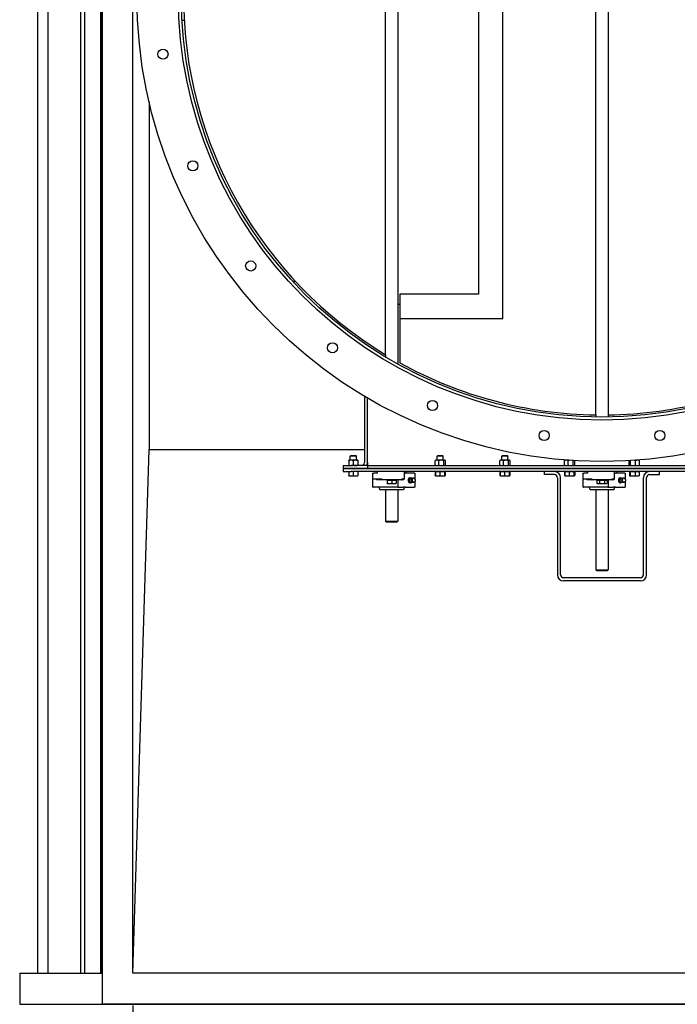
# Model space of a CAD drawing. Header units: inches. Extents: x 24 to 1128, y -69 to 748.
# Tile 592 of 656: x 487 to 528, y 552 to 613. Entities that reach past the tile are written whole.
import ezdxf

# ---------------------------------------------------------------- set-up
doc = ezdxf.new("R2010")
doc.units = ezdxf.units.IN
doc.header["$LTSCALE"] = 32
doc.header["$MEASUREMENT"] = 0
doc.layers.add('Dimension (ANSI)', color=7, linetype='Continuous', lineweight=25)
doc.layers.add('Visible (ANSI)', color=7, linetype='Continuous', lineweight=30)
doc.styles.add('Note Text (ANSI)', font='tahoma.ttf')
doc.dimstyles.new('SB Fraction-16 (ANSI)', dxfattribs={"dimscale": 32, "dimtxt": 0.125, "dimasz": 0.098425, "dimexe": 0.125, "dimexo": 0.0625, "dimgap": 0.031496, "dimtad": 0, "dimtih": 1, "dimtoh": 1, "dimdec": 4, "dimrnd": 1e-08, "dimzin": 0, "dimdsep": 46, "dimlunit": 5, "dimtxsty": 'Note Text (ANSI)', "dimcen": 0.09, "dimdle": 0.393701, "dimclrd": 256, "dimclre": 256, "dimclrt": 256, "dimadec": 0, "dimazin": 3, "dimtfac": 0.96, "dimtofl": 0, "dimtmove": 0, "dimatfit": 3, "dimfxl": 1, "dimfrac": 2, "dimtolj": 1, "dimtzin": 12, "dimlwd": -1, "dimlwe": -1, "dimarcsym": 0})

# ---------------------------------------------------------------- blocks, each defined once
blk = doc.blocks.new('*D20')
at = {"layer": 'Defpoints', "color": 0, "transparency": 16777216}
for p in [(494.156, 553.919), (552.156, 553.919), (552.156, 533.761)]:
    blk.add_point(p, dxfattribs=at)
at = {"layer": 'Dimension (ANSI)', "transparency": 16777216}
for p, q in [((494.156, 551.919), (494.156, 529.761)), ((552.156, 551.919), (552.156, 529.761)), ((497.305, 533.761), (517.41, 533.761)), ((549.006, 533.761), (524.901, 533.761))]:
    blk.add_line(p, q, dxfattribs=at)
for points in [[(497.305, 534.286), (497.305, 533.236), (494.156, 533.761)], [(549.006, 534.286), (549.006, 533.236), (552.156, 533.761)]]:
    blk.add_solid(points, dxfattribs=at)
at = {"layer": 'Dimension (ANSI)', "transparency": 16777216, "insert": (518.418, 535.852), "char_height": 4, "attachment_point": 1, "style": 'Note Text (ANSI)'}
blk.add_mtext('\\A1;58', dxfattribs=at)

msp = doc.modelspace()

# ---------------------------------------------------------------- linework, layer by layer
at = {"layer": 'Visible (ANSI)'}
for p, q in [((492.25563, 676.56853), (492.25563, 552.01853)), ((488.28063, 553.91853), (488.28063, 674.66853)), ((488.90563, 674.66853), (488.90563, 553.91853)), ((490.90563, 674.66853), (490.90563, 553.91853)), ((491.15563, 674.66853), (491.15563, 553.91853)), ((492.15563, 674.66853), (492.15563, 553.91853)), ((492.23563, 553.91853), (492.23563, 674.66853)), ((494.15563, 553.91853), (494.15563, 674.66853)), ((522.78063, 588.42125), (522.78063, 640.16581)), ((523.53063, 640.16581), (523.53063, 588.42125)), ((509.78063, 592.14347), (509.78063, 636.44359)), ((517.03063, 594.38816), (517.03063, 634.1989)), ((510.53063, 633.3239), (510.53063, 595.26316)), ((515.53063, 632.6989), (515.53063, 595.88816)), ((497.19745, 612.81952), (497.32225, 612.8266)), ((495.15563, 607.76954), (495.15563, 586.29353)), ((504.21164, 596.66853), (504.04126, 596.66853)), ((510.65563, 595.88816), (510.65563, 594.38816)), ((515.53063, 595.88816), (510.65563, 595.88816)), ((510.53063, 595.26316), (510.65563, 595.26316)), ((510.53063, 595.26316), (510.53063, 591.56449)), ((510.65563, 594.38816), (510.65563, 591.63816)), ((510.65563, 594.38816), (517.03063, 594.38816)), ((509.78063, 592.14347), (509.78063, 591.99758)), ((508.46813, 589.57836), (508.46813, 585.48103)), ((508.65563, 585.48103), (508.65563, 589.46789)), ((522.78063, 588.42125), (522.78063, 588.29623)), ((523.53063, 588.42125), (523.53063, 588.29623)), ((494.15563, 553.91853), (495.15563, 586.29353)), ((495.15563, 586.29353), (508.46813, 586.29353)), ((507.63988, 585.62253), (507.49913, 585.62253)), ((507.49913, 585.59739), (507.49913, 585.31867)), ((507.63147, 585.91853), (507.59313, 585.88137)), ((507.96813, 585.88137), (507.59313, 585.88137)), ((507.59313, 585.62253), (507.59313, 585.88137)), ((507.63147, 585.91853), (507.92979, 585.91853)), ((507.92138, 585.62253), (507.63988, 585.62253)), ((507.78063, 585.59739), (507.78063, 585.31867)), ((508.06213, 585.62253), (507.92138, 585.62253)), ((507.92979, 585.91853), (507.96813, 585.88137)), ((507.96813, 585.62253), (507.96813, 585.88137)), ((508.06213, 585.59739), (508.06213, 585.31867)), ((508.65563, 585.48103), (508.65563, 585.29353)), ((512.84053, 585.31867), (512.84053, 585.59739)), ((512.87413, 585.62253), (512.86309, 585.61616)), ((512.95386, 585.62253), (512.87413, 585.62253)), ((513.22474, 585.62253), (512.95386, 585.62253)), ((513.00647, 585.91853), (512.96813, 585.88136)), ((513.34313, 585.88136), (512.96813, 585.88136)), ((512.96813, 585.62253), (512.96813, 585.88136)), ((513.00647, 585.91853), (513.30479, 585.91853)), ((513.06718, 585.31867), (513.06718, 585.59739)), ((513.42651, 585.62253), (513.22474, 585.62253)), ((513.30479, 585.91853), (513.34313, 585.88136)), ((513.34313, 585.62253), (513.34313, 585.88136)), ((513.38229, 585.31867), (513.38229, 585.59739)), ((513.43713, 585.62253), (513.42651, 585.62253)), ((513.43713, 585.62253), (513.44817, 585.61616)), ((513.47074, 585.31867), (513.47074, 585.59739)), ((516.84053, 585.31867), (516.84053, 585.59739)), ((516.87413, 585.62253), (516.86309, 585.61616)), ((516.95386, 585.62253), (516.87413, 585.62253)), ((517.22474, 585.62253), (516.95386, 585.62253)), ((517.00647, 585.91853), (516.96813, 585.88136)), ((517.34313, 585.88136), (516.96813, 585.88136)), ((516.96813, 585.62253), (516.96813, 585.88136)), ((517.00647, 585.91853), (517.30479, 585.91853)), ((517.06718, 585.31867), (517.06718, 585.59739)), ((517.42651, 585.62253), (517.22474, 585.62253)), ((517.30479, 585.91853), (517.34313, 585.88136)), ((517.34313, 585.62253), (517.34313, 585.88136)), ((517.38229, 585.31867), (517.38229, 585.59739)), ((517.43713, 585.62253), (517.42651, 585.62253)), ((517.43713, 585.62253), (517.44817, 585.61616)), ((517.47074, 585.31867), (517.47074, 585.59739)), ((520.84053, 585.31867), (520.84053, 585.59739)), ((520.87413, 585.62253), (520.86309, 585.61616)), ((520.95386, 585.62253), (520.87413, 585.62253)), ((521.02578, 585.62253), (520.95386, 585.62253)), ((520.96813, 585.62253), (520.96813, 585.62687)), ((521.06718, 585.31867), (521.06718, 585.59739)), ((521.38229, 585.31867), (521.38229, 585.59739)), ((521.47074, 585.31867), (521.47074, 585.59294)), ((524.84269, 585.31867), (524.84269, 585.59307)), ((524.92306, 585.31867), (524.92306, 585.59739)), ((525.236, 585.31867), (525.236, 585.59739)), ((525.35229, 585.62253), (525.28548, 585.62253)), ((525.34313, 585.62253), (525.34313, 585.62687)), ((525.43713, 585.62253), (525.35229, 585.62253)), ((525.43713, 585.62253), (525.44615, 585.61732)), ((525.46858, 585.31867), (525.46858, 585.59739)), ((507.15563, 585.29353), (507.65563, 585.29353)), ((507.15563, 585.29353), (507.15563, 585.10603)), ((507.15563, 585.10603), (507.15563, 584.91853)), ((507.15563, 585.10603), (507.65563, 585.10603)), ((507.65563, 585.10603), (507.15563, 585.10603)), ((507.15563, 584.91853), (507.65563, 584.91853)), ((507.49963, 584.91853), (507.49963, 584.67563)), ((508.65563, 585.29353), (507.65563, 585.29353)), ((538.65563, 585.10603), (507.65563, 585.10603)), ((507.65563, 585.10603), (508.65563, 585.10603)), ((538.65563, 584.91853), (507.65563, 584.91853)), ((507.78063, 584.91853), (507.78063, 584.67563)), ((508.06163, 584.91853), (508.06163, 584.67563)), ((508.65563, 585.29353), (508.65563, 585.10603)), ((508.65563, 585.29353), (537.65563, 585.29353)), ((508.65563, 585.29353), (508.65563, 585.10603)), ((508.65563, 585.10603), (537.65563, 585.10603)), ((508.96813, 584.81853), (509.02653, 584.81853)), ((508.96813, 584.81853), (508.96813, 583.99978)), ((509.26041, 584.81853), (509.02653, 584.81853)), ((509.2582, 584.91853), (509.2582, 584.81853)), ((509.26041, 584.91853), (509.26041, 584.81853)), ((510.93774, 584.46853), (510.93774, 584.91853)), ((510.93884, 584.81853), (510.93884, 584.91853)), ((510.93884, 584.81853), (510.99464, 584.81853)), ((511.56033, 584.81853), (510.99464, 584.81853)), ((511.05307, 584.91853), (511.05307, 584.81853)), ((511.56033, 584.81853), (511.58962, 584.81853)), ((511.58962, 584.81853), (511.58962, 584.45262)), ((512.84475, 584.91853), (512.85854, 584.91853)), ((512.84475, 584.91853), (512.84475, 584.67562)), ((512.85854, 584.91853), (512.85854, 584.67562)), ((512.85854, 584.91853), (512.98931, 584.91853)), ((512.87413, 585.29353), (512.86309, 585.2999)), ((512.87463, 584.91853), (512.87463, 584.91853)), ((512.98931, 584.91853), (513.12007, 584.91853)), ((513.12007, 584.91853), (513.12007, 584.67562)), ((513.12007, 584.91853), (513.26861, 584.91853)), ((513.26861, 584.91853), (513.41716, 584.91853)), ((513.41716, 584.91853), (513.43494, 584.91853)), ((513.41716, 584.91853), (513.41716, 584.67562)), ((513.43494, 584.91853), (513.45272, 584.91853)), ((513.43663, 584.91853), (513.43663, 584.91853)), ((513.43713, 585.29353), (513.44817, 585.2999)), ((513.45272, 584.91853), (513.45272, 584.67562)), ((513.45272, 584.91853), (513.46651, 584.91853)), ((513.46651, 584.91853), (513.46651, 584.67562)), ((516.84475, 584.91853), (516.85854, 584.91853)), ((516.84475, 584.91853), (516.84475, 584.67562)), ((516.85854, 584.91853), (516.85854, 584.67562)), ((516.85854, 584.91853), (516.98931, 584.91853)), ((516.87413, 585.29353), (516.86309, 585.2999)), ((516.87463, 584.91853), (516.87463, 584.91853)), ((516.98931, 584.91853), (517.12007, 584.91853)), ((517.12007, 584.91853), (517.12007, 584.67562)), ((517.12007, 584.91853), (517.26861, 584.91853)), ((517.26861, 584.91853), (517.41716, 584.91853)), ((517.41716, 584.91853), (517.43494, 584.91853)), ((517.41716, 584.91853), (517.41716, 584.67562)), ((517.43494, 584.91853), (517.45272, 584.91853)), ((517.43663, 584.91853), (517.43663, 584.91853)), ((517.43713, 585.29353), (517.44817, 585.2999)), ((517.45272, 584.91853), (517.45272, 584.67562)), ((517.45272, 584.91853), (517.46651, 584.91853)), ((517.46651, 584.91853), (517.46651, 584.67562)), ((519.59313, 584.73103), (519.59313, 584.91853)), ((520.84475, 584.91853), (520.85854, 584.91853)), ((520.84475, 584.91853), (520.84475, 584.67562)), ((520.85854, 584.91853), (520.85854, 584.67562)), ((520.85854, 584.91853), (520.98931, 584.91853)), ((520.87413, 585.29353), (520.86309, 585.2999)), ((520.87463, 584.91853), (520.87463, 584.91853)), ((520.98931, 584.91853), (521.12007, 584.91853)), ((521.12007, 584.91853), (521.12007, 584.67562)), ((521.12007, 584.91853), (521.26861, 584.91853)), ((521.26861, 584.91853), (521.41716, 584.91853)), ((521.41716, 584.91853), (521.43494, 584.91853)), ((521.41716, 584.91853), (521.41716, 584.67562)), ((521.43494, 584.91853), (521.45272, 584.91853)), ((521.43663, 584.91853), (521.43663, 584.91853)), ((521.43713, 585.29353), (521.44817, 585.2999)), ((521.45272, 584.91853), (521.45272, 584.67562)), ((521.45272, 584.91853), (521.46651, 584.91853)), ((521.46651, 584.91853), (521.46651, 584.67562)), ((521.96813, 584.81853), (522.02653, 584.81853)), ((521.96813, 584.81853), (521.96813, 583.99978)), ((522.26041, 584.81853), (522.02653, 584.81853)), ((522.2582, 584.91853), (522.2582, 584.81853)), ((522.26041, 584.91853), (522.26041, 584.81853)), ((523.93774, 584.46853), (523.93774, 584.91853)), ((523.93884, 584.81853), (523.93884, 584.91853)), ((523.93884, 584.81853), (523.99464, 584.81853)), ((524.56033, 584.81853), (523.99464, 584.81853)), ((524.05307, 584.91853), (524.05307, 584.81853)), ((524.56033, 584.81853), (524.58962, 584.81853)), ((524.58962, 584.81853), (524.58962, 584.45262)), ((524.85238, 584.91853), (524.87822, 584.91853)), ((524.85238, 584.91853), (524.85238, 584.67562)), ((524.87413, 585.29353), (524.86511, 585.29874)), ((524.87463, 584.91853), (524.87463, 584.91853)), ((524.87822, 584.91853), (524.90406, 584.91853)), ((524.90406, 584.91853), (524.90406, 584.67562)), ((524.90406, 584.91853), (525.05568, 584.91853)), ((525.05568, 584.91853), (525.20731, 584.91853)), ((525.20731, 584.91853), (525.20731, 584.67562)), ((525.20731, 584.91853), (525.3331, 584.91853)), ((525.3331, 584.91853), (525.45888, 584.91853)), ((525.43663, 584.91853), (525.43663, 584.91853)), ((525.43713, 585.29353), (525.44615, 585.29874)), ((525.45888, 584.91853), (525.45888, 584.67562)), ((526.71813, 584.73103), (526.71813, 584.91853)), ((507.49963, 584.65053), (507.64013, 584.65053)), ((507.64013, 584.65053), (507.92113, 584.65053)), ((507.92113, 584.65053), (508.06163, 584.65053)), ((509.02653, 584.46853), (509.53541, 584.46853)), ((509.21114, 584.46853), (509.21114, 584.41853)), ((509.53541, 584.41853), (509.21114, 584.41853)), ((509.53541, 584.46853), (509.53541, 584.41853)), ((509.53541, 584.41853), (509.54651, 584.41853)), ((510.76475, 584.41853), (509.54651, 584.41853)), ((509.87438, 584.39353), (510.15563, 584.39353)), ((509.87438, 584.39353), (509.87438, 584.20927)), ((509.87438, 584.18415), (510.01501, 584.18415)), ((509.90251, 584.39353), (509.90251, 584.41853)), ((510.01501, 584.18415), (510.29626, 584.18415)), ((510.15563, 584.39353), (510.43688, 584.39353)), ((510.15563, 584.39353), (510.15563, 584.20927)), ((510.29626, 584.18415), (510.43688, 584.18415)), ((510.40876, 584.39353), (510.40876, 584.41853)), ((510.43688, 584.39353), (510.43688, 584.20927)), ((510.56371, 583.99978), (510.56371, 584.41853)), ((510.76475, 584.41853), (510.77586, 584.41853)), ((510.77586, 584.41853), (510.77586, 584.46853)), ((510.77586, 584.46853), (510.93774, 584.46853)), ((510.90905, 584.41853), (510.77586, 584.41853)), ((510.90905, 584.41853), (510.90905, 584.46853)), ((511.17368, 584.38415), (511.23979, 584.38415)), ((511.22993, 584.52195), (511.29604, 584.52195)), ((511.22993, 584.24636), (511.29604, 584.24636)), ((511.58213, 584.46053), (511.54983, 584.48992)), ((511.58213, 584.30778), (511.54983, 584.27839)), ((511.58962, 584.31569), (511.58962, 583.94978)), ((512.87293, 584.65151), (512.86682, 584.65504)), ((512.87463, 584.65053), (512.87293, 584.65151)), ((512.87463, 584.65053), (512.98931, 584.65053)), ((512.98931, 584.65053), (513.26861, 584.65053)), ((513.26861, 584.65053), (513.43494, 584.65053)), ((513.43494, 584.65053), (513.43663, 584.65053)), ((513.43663, 584.65053), (513.43834, 584.65151)), ((513.43834, 584.65151), (513.44445, 584.65504)), ((516.87293, 584.65151), (516.86682, 584.65504)), ((516.87463, 584.65053), (516.87293, 584.65151)), ((516.87463, 584.65053), (516.98931, 584.65053)), ((516.98931, 584.65053), (517.26861, 584.65053)), ((517.26861, 584.65053), (517.43494, 584.65053)), ((517.43494, 584.65053), (517.43663, 584.65053)), ((517.43663, 584.65053), (517.43834, 584.65151)), ((517.43834, 584.65151), (517.44445, 584.65504)), ((520.21813, 584.73103), (519.59313, 584.73103)), ((520.40563, 584.54353), (520.40563, 578.54353)), ((520.59313, 578.54353), (520.59313, 584.54353)), ((520.87293, 584.65151), (520.86682, 584.65504)), ((520.87463, 584.65053), (520.87293, 584.65151)), ((520.87463, 584.65053), (520.98931, 584.65053)), ((520.98931, 584.65053), (521.26861, 584.65053)), ((521.26861, 584.65053), (521.43494, 584.65053)), ((521.43494, 584.65053), (521.43663, 584.65053)), ((521.43663, 584.65053), (521.43834, 584.65151)), ((521.43834, 584.65151), (521.44445, 584.65504)), ((522.02653, 584.46853), (522.53541, 584.46853)), ((522.21114, 584.46853), (522.21114, 584.41853)), ((522.53541, 584.41853), (522.21114, 584.41853)), ((522.53541, 584.46853), (522.53541, 584.41853)), ((522.53541, 584.41853), (522.54651, 584.41853)), ((523.76475, 584.41853), (522.54651, 584.41853)), ((522.83088, 584.39353), (522.99532, 584.39353)), ((522.83088, 584.39353), (522.83088, 584.20927)), ((522.87438, 584.18415), (522.83223, 584.20849)), ((522.87438, 584.18415), (522.9131, 584.18415)), ((522.90251, 584.39353), (522.90251, 584.41853)), ((522.9131, 584.18415), (523.15769, 584.18415)), ((522.99532, 584.39353), (523.32007, 584.39353)), ((522.99532, 584.39353), (522.99532, 584.20927)), ((523.15769, 584.18415), (523.40023, 584.18415)), ((523.32007, 584.39353), (523.48038, 584.39353)), ((523.32007, 584.39353), (523.32007, 584.20927)), ((523.40023, 584.18415), (523.43688, 584.18415)), ((523.40876, 584.39353), (523.40876, 584.41853)), ((523.43688, 584.18415), (523.47903, 584.20849)), ((523.48038, 584.39353), (523.48038, 584.20927)), ((523.56371, 583.99978), (523.56371, 584.41853)), ((523.76475, 584.41853), (523.77586, 584.41853)), ((523.77586, 584.41853), (523.77586, 584.46853)), ((523.77586, 584.46853), (523.93774, 584.46853)), ((523.90905, 584.41853), (523.77586, 584.41853)), ((523.90905, 584.41853), (523.90905, 584.46853)), ((524.17368, 584.38415), (524.23979, 584.38415)), ((524.22993, 584.52195), (524.29604, 584.52195)), ((524.22993, 584.24636), (524.29604, 584.24636)), ((524.58213, 584.46053), (524.54983, 584.48992)), ((524.58213, 584.30778), (524.54983, 584.27839)), ((524.58962, 584.31569), (524.58962, 583.94978)), ((524.87463, 584.65053), (524.871, 584.65262)), ((524.87463, 584.65053), (524.87822, 584.65053)), ((524.87822, 584.65053), (525.05568, 584.65053)), ((525.05568, 584.65053), (525.3331, 584.65053)), ((525.3331, 584.65053), (525.43663, 584.65053)), ((525.43663, 584.65053), (525.44027, 584.65262)), ((525.71813, 578.54353), (525.71813, 584.54353)), ((525.90563, 578.54353), (525.90563, 584.54353)), ((526.09313, 584.73103), (526.71813, 584.73103)), ((510.52454, 583.94978), (509.01813, 583.94978)), ((510.88988, 583.79353), (509.42138, 583.79353)), ((509.78063, 583.79353), (509.78063, 581.85603)), ((510.52454, 583.94978), (510.85322, 583.94978)), ((510.53063, 583.79353), (510.53063, 581.85603)), ((510.99464, 583.94978), (510.85322, 583.94978)), ((510.99464, 583.94978), (511.56033, 583.94978)), ((511.58962, 583.94978), (511.56033, 583.94978)), ((523.52454, 583.94978), (522.01813, 583.94978)), ((523.88988, 583.79353), (522.42138, 583.79353)), ((522.78063, 583.79353), (522.78063, 578.85603)), ((523.52454, 583.94978), (523.85322, 583.94978)), ((523.53063, 583.79353), (523.53063, 578.85603)), ((523.99464, 583.94978), (523.85322, 583.94978)), ((523.99464, 583.94978), (524.56033, 583.94978)), ((524.58962, 583.94978), (524.56033, 583.94978)), ((509.78063, 581.85603), (510.53063, 581.85603)), ((509.84313, 581.79353), (509.78063, 581.85603)), ((510.46813, 581.79353), (509.84313, 581.79353)), ((510.46813, 581.79353), (510.53063, 581.85603)), ((522.78063, 578.85603), (523.53063, 578.85603)), ((522.84313, 578.79353), (522.78063, 578.85603)), ((523.46813, 578.79353), (522.84313, 578.79353)), ((523.46813, 578.79353), (523.53063, 578.85603)), ((525.53063, 578.35603), (520.78063, 578.35603)), ((525.53063, 578.16853), (520.78063, 578.16853)), ((487.15563, 553.91853), (492.25563, 553.91853)), ((487.15563, 553.91853), (487.15563, 551.99853)), ((552.15563, 553.91853), (494.15563, 553.91853)), ((487.15563, 551.99853), (559.15563, 551.99853)), ((492.25563, 552.01853), (554.05563, 552.01853))]:
    msp.add_line(p, q, dxfattribs=at)
for centre, radius in [((523.15563, 614.29353), 28.75), ((523.15563, 614.29353), 26.1875), ((523.15563, 614.29353), 26), ((496.01483, 610.72038), 0.3125), ((497.86443, 603.81757), 0.3125), ((501.43759, 597.62869), 0.3125), ((506.49079, 592.57548), 0.3125), ((512.67967, 589.00233), 0.3125), ((519.58248, 587.15273), 0.3125), ((526.72879, 587.15273), 0.3125)]:
    msp.add_circle(centre, radius, dxfattribs=at)
for centre, radius, start, end in [((523.15563, 614.29353), 25.875, 121.1250881, 238.8749119), ((523.15563, 614.29353), 25.875, 241.112473, 269.1695973), ((523.15563, 614.29353), 25.875, 270.8304027, 298.887527), ((508.28063, 585.48103), 0.1875, 270, 0), ((508.28063, 585.48103), 0.375, 330, 0), ((520.21813, 584.54353), 0.375, 0, 90), ((526.09313, 584.54353), 0.375, 90, 180), ((511.48502, 584.38415), 0.12795, 74.8655136, 144.9564643), ((511.48502, 584.38415), 0.12795, 215.0435357, 285.1344864), ((520.21813, 584.54353), 0.1875, 0, 90), ((524.48502, 584.38415), 0.12795, 74.8655136, 144.9564643), ((524.48502, 584.38415), 0.12795, 215.0435357, 285.1344864), ((526.09313, 584.54353), 0.1875, 90, 180), ((509.01813, 583.99978), 0.05, 180, 270), ((509.23388, 583.79353), 0.1875, 0, 56.4426902), ((511.07738, 583.79353), 0.1875, 123.5573098, 180), ((522.01813, 583.99978), 0.05, 180, 270), ((522.23388, 583.79353), 0.1875, 0, 56.4426902), ((524.07738, 583.79353), 0.1875, 123.5573098, 180), ((520.78063, 578.54353), 0.375, 180, 270), ((520.78063, 578.54353), 0.1875, 180, 270), ((525.53063, 578.54353), 0.375, 270, 0), ((525.53063, 578.54353), 0.1875, 270, 0)]:
    msp.add_arc(centre, radius, start, end, dxfattribs=at)
for centre, major_axis, start_param, end_param in [((511.27748, 584.38415), (0, 0.15625), 5.79224464, 9.91571863), ((511.25539, 584.38415), (0, 0.125), 0.50126686, 2.6403258), ((511.361, 584.38415), (0, 0.1378), 1.04719755, 2.0943951), ((511.361, 584.38415), (0, 0.1378), 0, 1.04719755), ((511.361, 584.38415), (0, -0.1378), 5.23598776, 6.28318531), ((511.43264, 584.38415), (0, 0.10433), 0.78949219, 2.35210046), ((511.361, 584.38415), (0, 0.1378), 5.64637727, 6.28318531), ((511.361, 584.38415), (0, -0.1378), 0, 0.63680804), ((511.50172, 584.38415), (0, -0.12575), 2.5699821, 6.85479586), ((524.27748, 584.38415), (0, 0.15625), 5.79224464, 9.91571863), ((524.25539, 584.38415), (0, 0.125), 0.50126686, 2.6403258), ((524.361, 584.38415), (0, 0.1378), 1.04719755, 2.0943951), ((524.361, 584.38415), (0, 0.1378), 0, 1.04719755), ((524.361, 584.38415), (0, -0.1378), 5.23598776, 6.28318531), ((524.43264, 584.38415), (0, 0.10433), 0.78949219, 2.35210046), ((524.361, 584.38415), (0, 0.1378), 5.64637727, 6.28318531), ((524.361, 584.38415), (0, -0.1378), 0, 0.63680804), ((524.50172, 584.38415), (0, -0.12575), 2.5699821, 6.85479586)]:
    msp.add_ellipse(centre, major_axis=major_axis, ratio=0.70710678, start_param=start_param, end_param=end_param, dxfattribs=at)
for points, weights in [([(507.49913, 585.59739), (507.49913, 585.62253), (507.49913, 585.62253)], [1, 1.0379548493, 1]), ([(507.63988, 585.62253), (507.57456, 585.62253), (507.49913, 585.59739)], [1, 1.0379548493, 1]), ([(507.78063, 585.59739), (507.70521, 585.62253), (507.63988, 585.62253)], [1, 1.0379548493, 1]), ([(507.92138, 585.62253), (507.85606, 585.62253), (507.78063, 585.59739)], [1, 1.0379548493, 1]), ([(508.06213, 585.59739), (507.98671, 585.62253), (507.92138, 585.62253)], [1, 1.0379548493, 1]), ([(508.06213, 585.62253), (508.06213, 585.62253), (508.06213, 585.59739)], [1, 1.0379548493, 1]), ([(512.95386, 585.62253), (512.90126, 585.62253), (512.84053, 585.59739)], [1, 1.0379548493, 1]), ([(512.84053, 585.59739), (512.85241, 585.60999), (512.86309, 585.61616)], [1, 1.01866543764, 1.01897229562]), ([(513.06718, 585.59739), (513.00645, 585.62253), (512.95386, 585.62253)], [1, 1.0379548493, 1]), ([(513.22474, 585.62253), (513.15162, 585.62253), (513.06718, 585.59739)], [1, 1.0379548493, 1]), ([(513.38229, 585.59739), (513.29786, 585.62253), (513.22474, 585.62253)], [1, 1.0379548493, 1]), ([(513.42651, 585.62253), (513.40599, 585.62253), (513.38229, 585.59739)], [1, 1.0379548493, 1]), ([(513.47074, 585.59739), (513.44704, 585.62253), (513.42651, 585.62253)], [1, 1.0379548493, 1]), ([(516.95386, 585.62253), (516.90126, 585.62253), (516.84053, 585.59739)], [1, 1.0379548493, 1]), ([(516.84053, 585.59739), (516.85241, 585.60999), (516.86309, 585.61616)], [1, 1.01866543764, 1.01897229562]), ([(517.06718, 585.59739), (517.00645, 585.62253), (516.95386, 585.62253)], [1, 1.0379548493, 1]), ([(517.22474, 585.62253), (517.15162, 585.62253), (517.06718, 585.59739)], [1, 1.0379548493, 1]), ([(517.38229, 585.59739), (517.29786, 585.62253), (517.22474, 585.62253)], [1, 1.0379548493, 1]), ([(517.42651, 585.62253), (517.40599, 585.62253), (517.38229, 585.59739)], [1, 1.0379548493, 1]), ([(517.47074, 585.59739), (517.44704, 585.62253), (517.42651, 585.62253)], [1, 1.0379548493, 1]), ([(520.95386, 585.62253), (520.90126, 585.62253), (520.84053, 585.59739)], [1, 1.0379548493, 1]), ([(520.84053, 585.59739), (520.85241, 585.60999), (520.86309, 585.61616)], [1, 1.01866543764, 1.01897229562]), ([(521.06718, 585.59739), (521.00645, 585.62253), (520.95386, 585.62253)], [1, 1.0379548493, 1]), ([(521.13759, 585.61444), (521.10406, 585.60837), (521.06718, 585.59739)], [1.01857994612, 1.01623095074, 1]), ([(521.38229, 585.59739), (521.38038, 585.59795), (521.37849, 585.59851)], [1, 1.00082594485, 1.00161594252]), ([(521.38308, 585.59822), (521.38268, 585.59781), (521.38229, 585.59739)], [1.00120925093, 1.00061457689, 1]), ([(524.92306, 585.59739), (524.92284, 585.59764), (524.92263, 585.59788)], [1, 1.00036166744, 1.0007164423]), ([(524.92526, 585.59804), (524.92416, 585.59772), (524.92306, 585.59739)], [1.00094962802, 1.00048090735, 1]), ([(525.236, 585.59739), (525.20051, 585.60803), (525.16818, 585.61406)], [1, 1.01571943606, 1.01841810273]), ([(525.35229, 585.62253), (525.29832, 585.62253), (525.236, 585.59739)], [1, 1.0379548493, 1]), ([(525.46858, 585.59739), (525.40626, 585.62253), (525.35229, 585.62253)], [1, 1.0379548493, 1]), ([(525.44615, 585.61732), (525.45674, 585.61121), (525.46858, 585.59739)], [1.01885219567, 1.02051902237, 1]), ([(507.49913, 585.31867), (507.57456, 585.29353), (507.63988, 585.29353)], [1, 1.0379548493, 1]), ([(507.49913, 585.29353), (507.49913, 585.29353), (507.49913, 585.31867)], [1, 1.0379548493, 1]), ([(507.63988, 585.29353), (507.70521, 585.29353), (507.78063, 585.31867)], [1, 1.0379548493, 1]), ([(507.78063, 585.31867), (507.85606, 585.29353), (507.92138, 585.29353)], [1, 1.0379548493, 1]), ([(507.92138, 585.29353), (507.98671, 585.29353), (508.06213, 585.31867)], [1, 1.0379548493, 1]), ([(508.06213, 585.31867), (508.06213, 585.29353), (508.06213, 585.29353)], [1, 1.0379548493, 1]), ([(512.84053, 585.31867), (512.90126, 585.29353), (512.95386, 585.29353)], [1, 1.0379548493, 1]), ([(512.86309, 585.2999), (512.85241, 585.30607), (512.84053, 585.31867)], [1.01897229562, 1.01866543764, 1]), ([(512.95386, 585.29353), (513.00645, 585.29353), (513.06718, 585.31867)], [1, 1.0379548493, 1]), ([(513.06718, 585.31867), (513.15162, 585.29353), (513.22474, 585.29353)], [1, 1.0379548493, 1]), ([(513.22474, 585.29353), (513.29786, 585.29353), (513.38229, 585.31867)], [1, 1.0379548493, 1]), ([(513.38229, 585.31867), (513.40599, 585.29353), (513.42651, 585.29353)], [1, 1.0379548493, 1]), ([(513.42651, 585.29353), (513.44704, 585.29353), (513.47074, 585.31867)], [1, 1.0379548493, 1]), ([(516.84053, 585.31867), (516.90126, 585.29353), (516.95386, 585.29353)], [1, 1.0379548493, 1]), ([(516.86309, 585.2999), (516.85241, 585.30607), (516.84053, 585.31867)], [1.01897229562, 1.01866543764, 1]), ([(516.95386, 585.29353), (517.00645, 585.29353), (517.06718, 585.31867)], [1, 1.0379548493, 1]), ([(517.06718, 585.31867), (517.15162, 585.29353), (517.22474, 585.29353)], [1, 1.0379548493, 1]), ([(517.22474, 585.29353), (517.29786, 585.29353), (517.38229, 585.31867)], [1, 1.0379548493, 1]), ([(517.38229, 585.31867), (517.40599, 585.29353), (517.42651, 585.29353)], [1, 1.0379548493, 1]), ([(517.42651, 585.29353), (517.44704, 585.29353), (517.47074, 585.31867)], [1, 1.0379548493, 1]), ([(520.84053, 585.31867), (520.90126, 585.29353), (520.95386, 585.29353)], [1, 1.0379548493, 1]), ([(520.86309, 585.2999), (520.85241, 585.30607), (520.84053, 585.31867)], [1.01897229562, 1.01866543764, 1]), ([(520.95386, 585.29353), (521.00645, 585.29353), (521.06718, 585.31867)], [1, 1.0379548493, 1]), ([(521.06718, 585.31867), (521.15162, 585.29353), (521.22474, 585.29353)], [1, 1.0379548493, 1]), ([(521.22474, 585.29353), (521.29786, 585.29353), (521.38229, 585.31867)], [1, 1.0379548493, 1]), ([(521.38229, 585.31867), (521.40599, 585.29353), (521.42651, 585.29353)], [1, 1.0379548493, 1]), ([(521.42651, 585.29353), (521.44704, 585.29353), (521.47074, 585.31867)], [1, 1.0379548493, 1]), ([(524.84269, 585.31867), (524.86422, 585.29353), (524.88287, 585.29353)], [1, 1.0379548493, 1]), ([(524.88287, 585.29353), (524.90152, 585.29353), (524.92306, 585.31867)], [1, 1.0379548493, 1]), ([(524.92306, 585.31867), (525.00691, 585.29353), (525.07953, 585.29353)], [1, 1.0379548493, 1]), ([(525.07953, 585.29353), (525.15215, 585.29353), (525.236, 585.31867)], [1, 1.0379548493, 1]), ([(525.236, 585.31867), (525.29832, 585.29353), (525.35229, 585.29353)], [1, 1.0379548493, 1]), ([(525.35229, 585.29353), (525.40626, 585.29353), (525.46858, 585.31867)], [1, 1.0379548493, 1]), ([(525.46858, 585.31867), (525.45674, 585.30485), (525.44615, 585.29874)], [1, 1.02051902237, 1.01885219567]), ([(507.49963, 584.67563), (507.57493, 584.65053), (507.64013, 584.65053)], [1, 1.0379548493, 1]), ([(507.49963, 584.65053), (507.49963, 584.65053), (507.49963, 584.67563)], [1, 1.0379548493, 1]), ([(507.64013, 584.65053), (507.70534, 584.65053), (507.78063, 584.67563)], [1, 1.0379548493, 1]), ([(507.78063, 584.67563), (507.85593, 584.65053), (507.92113, 584.65053)], [1, 1.0379548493, 1]), ([(507.92113, 584.65053), (507.98634, 584.65053), (508.06163, 584.67563)], [1, 1.0379548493, 1]), ([(508.06163, 584.67563), (508.06163, 584.65053), (508.06163, 584.65053)], [1, 1.0379548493, 1]), ([(509.87438, 584.20927), (509.94974, 584.18415), (510.01501, 584.18415)], [1, 1.0379548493, 1]), ([(509.87438, 584.18415), (509.87438, 584.18415), (509.87438, 584.20927)], [1, 1.0379548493, 1]), ([(510.01501, 584.18415), (510.08027, 584.18415), (510.15563, 584.20927)], [1, 1.0379548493, 1]), ([(510.15563, 584.20927), (510.23099, 584.18415), (510.29626, 584.18415)], [1, 1.0379548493, 1]), ([(510.29626, 584.18415), (510.36152, 584.18415), (510.43688, 584.20927)], [1, 1.0379548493, 1]), ([(510.43688, 584.20927), (510.43688, 584.18415), (510.43688, 584.18415)], [1, 1.0379548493, 1]), ([(511.1931, 584.45305), (511.18005, 584.42108), (511.17368, 584.38415)], [1, 1.0379548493, 1]), ([(511.17368, 584.38415), (511.18005, 584.34723), (511.1931, 584.31526)], [1, 1.0379548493, 1]), ([(511.22993, 584.52195), (511.20616, 584.48503), (511.1931, 584.45305)], [1, 1.0379548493, 1]), ([(511.1931, 584.31526), (511.20616, 584.28328), (511.22993, 584.24636)], [1, 1.0379548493, 1]), ([(511.23979, 584.38415), (511.26357, 584.42108), (511.27662, 584.45305)], [1, 1.0379548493, 1]), ([(511.27662, 584.31526), (511.26357, 584.34723), (511.23979, 584.38415)], [1, 1.0379548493, 1]), ([(511.27662, 584.45305), (511.28967, 584.48503), (511.29604, 584.52195)], [1, 1.0379548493, 1]), ([(511.29604, 584.24636), (511.28967, 584.28328), (511.27662, 584.31526)], [1, 1.0379548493, 1]), ([(511.29604, 584.52195), (511.33489, 584.52195), (511.361, 584.52195)], [1, 1.0379548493, 1]), ([(511.361, 584.24636), (511.33489, 584.24636), (511.29604, 584.24636)], [1, 1.0379548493, 1]), ([(511.361, 584.52195), (511.38711, 584.52195), (511.40855, 584.52195)], [1, 1.0379548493, 1]), ([(511.40855, 584.24636), (511.38711, 584.24636), (511.361, 584.24636)], [1, 1.0379548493, 1]), ([(511.40855, 584.52195), (511.41704, 584.50876), (511.42397, 584.49661)], [1, 1.0132325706, 1.01723833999]), ([(511.42397, 584.2717), (511.41704, 584.25955), (511.40855, 584.24636)], [1.01723833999, 1.0132325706, 1]), ([(512.84475, 584.67562), (512.85301, 584.67235), (512.86099, 584.66952)], [1, 1.00479708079, 1.00838156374]), ([(512.86682, 584.65504), (512.85643, 584.66104), (512.84475, 584.67562)], [1.01858235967, 1.02171554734, 1]), ([(512.87293, 584.65151), (512.86623, 584.65538), (512.85854, 584.67562)], [1.01210584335, 1.03039692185, 1]), ([(512.85854, 584.67562), (512.92862, 584.65053), (512.98931, 584.65053)], [1, 1.0379548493, 1]), ([(512.98931, 584.65053), (513.04999, 584.65053), (513.12007, 584.67562)], [1, 1.0379548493, 1]), ([(513.12007, 584.67562), (513.19967, 584.65053), (513.26861, 584.65053)], [1, 1.0379548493, 1]), ([(513.26861, 584.65053), (513.33755, 584.65053), (513.41716, 584.67562)], [1, 1.0379548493, 1]), ([(513.41716, 584.67562), (513.42669, 584.65053), (513.43494, 584.65053)], [1, 1.0379548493, 1]), ([(513.43494, 584.65053), (513.44319, 584.65053), (513.45272, 584.67562)], [1, 1.0379548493, 1]), ([(513.44027, 584.65294), (513.45255, 584.65817), (513.46651, 584.67562)], [1.01631442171, 1.02608635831, 1]), ([(516.84475, 584.67562), (516.85301, 584.67235), (516.86099, 584.66952)], [1, 1.00479708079, 1.00838156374]), ([(516.86682, 584.65504), (516.85643, 584.66104), (516.84475, 584.67562)], [1.01858235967, 1.02171554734, 1]), ([(516.87293, 584.65151), (516.86623, 584.65538), (516.85854, 584.67562)], [1.01210584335, 1.03039692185, 1]), ([(516.85854, 584.67562), (516.92862, 584.65053), (516.98931, 584.65053)], [1, 1.0379548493, 1]), ([(516.98931, 584.65053), (517.04999, 584.65053), (517.12007, 584.67562)], [1, 1.0379548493, 1]), ([(517.12007, 584.67562), (517.19967, 584.65053), (517.26861, 584.65053)], [1, 1.0379548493, 1]), ([(517.26861, 584.65053), (517.33755, 584.65053), (517.41716, 584.67562)], [1, 1.0379548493, 1]), ([(517.41716, 584.67562), (517.42669, 584.65053), (517.43494, 584.65053)], [1, 1.0379548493, 1]), ([(517.43494, 584.65053), (517.44319, 584.65053), (517.45272, 584.67562)], [1, 1.0379548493, 1]), ([(517.44027, 584.65294), (517.45255, 584.65817), (517.46651, 584.67562)], [1.01631442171, 1.02608635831, 1]), ([(520.84475, 584.67562), (520.85301, 584.67235), (520.86099, 584.66952)], [1, 1.00479708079, 1.00838156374]), ([(520.86682, 584.65504), (520.85643, 584.66104), (520.84475, 584.67562)], [1.01858235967, 1.02171554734, 1]), ([(520.87293, 584.65151), (520.86623, 584.65538), (520.85854, 584.67562)], [1.01210584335, 1.03039692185, 1]), ([(520.85854, 584.67562), (520.92862, 584.65053), (520.98931, 584.65053)], [1, 1.0379548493, 1]), ([(520.98931, 584.65053), (521.04999, 584.65053), (521.12007, 584.67562)], [1, 1.0379548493, 1]), ([(521.12007, 584.67562), (521.19967, 584.65053), (521.26861, 584.65053)], [1, 1.0379548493, 1]), ([(521.26861, 584.65053), (521.33755, 584.65053), (521.41716, 584.67562)], [1, 1.0379548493, 1]), ([(521.41716, 584.67562), (521.42669, 584.65053), (521.43494, 584.65053)], [1, 1.0379548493, 1]), ([(521.43494, 584.65053), (521.44319, 584.65053), (521.45272, 584.67562)], [1, 1.0379548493, 1]), ([(521.44027, 584.65294), (521.45255, 584.65817), (521.46651, 584.67562)], [1.01631442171, 1.02608635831, 1]), ([(522.83088, 584.20927), (522.87494, 584.18415), (522.9131, 584.18415)], [1, 1.0379548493, 1]), ([(522.83223, 584.20849), (522.83156, 584.20888), (522.83088, 584.20927)], [1.00113553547, 1.00057652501, 1]), ([(522.9131, 584.18415), (522.95126, 584.18415), (522.99532, 584.20927)], [1, 1.0379548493, 1]), ([(522.99532, 584.20927), (523.08234, 584.18415), (523.15769, 584.18415)], [1, 1.0379548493, 1]), ([(523.15769, 584.18415), (523.23305, 584.18415), (523.32007, 584.20927)], [1, 1.0379548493, 1]), ([(523.32007, 584.20927), (523.36303, 584.18415), (523.40023, 584.18415)], [1, 1.0379548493, 1]), ([(523.40023, 584.18415), (523.43743, 584.18415), (523.48038, 584.20927)], [1, 1.0379548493, 1]), ([(524.1931, 584.45305), (524.18005, 584.42108), (524.17368, 584.38415)], [1, 1.0379548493, 1]), ([(524.17368, 584.38415), (524.18005, 584.34723), (524.1931, 584.31526)], [1, 1.0379548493, 1]), ([(524.22993, 584.52195), (524.20616, 584.48503), (524.1931, 584.45305)], [1, 1.0379548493, 1]), ([(524.1931, 584.31526), (524.20616, 584.28328), (524.22993, 584.24636)], [1, 1.0379548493, 1]), ([(524.23979, 584.38415), (524.26357, 584.42108), (524.27662, 584.45305)], [1, 1.0379548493, 1]), ([(524.27662, 584.31526), (524.26357, 584.34723), (524.23979, 584.38415)], [1, 1.0379548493, 1]), ([(524.27662, 584.45305), (524.28967, 584.48503), (524.29604, 584.52195)], [1, 1.0379548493, 1]), ([(524.29604, 584.24636), (524.28967, 584.28328), (524.27662, 584.31526)], [1, 1.0379548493, 1]), ([(524.29604, 584.52195), (524.33489, 584.52195), (524.361, 584.52195)], [1, 1.0379548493, 1]), ([(524.361, 584.24636), (524.33489, 584.24636), (524.29604, 584.24636)], [1, 1.0379548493, 1]), ([(524.361, 584.52195), (524.38711, 584.52195), (524.40855, 584.52195)], [1, 1.0379548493, 1]), ([(524.40855, 584.24636), (524.38711, 584.24636), (524.361, 584.24636)], [1, 1.0379548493, 1]), ([(524.40855, 584.52195), (524.41704, 584.50876), (524.42397, 584.49661)], [1, 1.0132325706, 1.01723833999]), ([(524.42397, 584.2717), (524.41704, 584.25955), (524.40855, 584.24636)], [1.01723833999, 1.0132325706, 1]), ([(524.85238, 584.67562), (524.86623, 584.65053), (524.87822, 584.65053)], [1, 1.0379548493, 1]), ([(524.87822, 584.65053), (524.89021, 584.65053), (524.90406, 584.67562)], [1, 1.0379548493, 1]), ([(524.90406, 584.67562), (524.98531, 584.65053), (525.05568, 584.65053)], [1, 1.0379548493, 1]), ([(525.05568, 584.65053), (525.12605, 584.65053), (525.20731, 584.67562)], [1, 1.0379548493, 1]), ([(525.20731, 584.67562), (525.27472, 584.65053), (525.3331, 584.65053)], [1, 1.0379548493, 1]), ([(525.3331, 584.65053), (525.39148, 584.65053), (525.45888, 584.67562)], [1, 1.0379548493, 1]), ([(525.45888, 584.67562), (525.44897, 584.65765), (525.44027, 584.65262)], [1, 1.02689674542, 1.01567267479])]:
    msp.add_rational_spline(points, weights, degree=2, dxfattribs=at)
for points, knots in [([(511.41992, 584.49431), (511.41973, 584.49442), (511.41957, 584.49452), (511.4188, 584.49502), (511.41851, 584.49526), (511.41851, 584.49526)], [1.455384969, 1.455384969, 1.455384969, 1.455384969, 1.47653819, 1.47653819, 1.566481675, 1.566481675, 1.566481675, 1.566481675]), ([(511.41851, 584.27305), (511.41851, 584.27305), (511.4188, 584.27329), (511.41957, 584.27379), (511.41973, 584.27389), (511.41992, 584.274)], [3.669506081, 3.669506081, 3.669506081, 3.669506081, 3.759449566, 3.759449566, 3.780602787, 3.780602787, 3.780602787, 3.780602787]), ([(511.58213, 584.46053), (511.58813, 584.45507), (511.5934, 584.44835), (511.6022, 584.43292), (511.60569, 584.42417), (511.61048, 584.4056), (511.61178, 584.39579), (511.61206, 584.3761), (511.61104, 584.36623), (511.60677, 584.3474), (511.60352, 584.33843), (511.59504, 584.32233), (511.58981, 584.31518), (511.58324, 584.3088), (511.58269, 584.30828), (511.58213, 584.30778)], [1.6188081, 1.6188081, 1.6188081, 1.6188081, 1.93911213, 1.93911213, 2.26780621, 2.26780621, 2.59799076, 2.59799076, 2.92809932, 2.92809932, 3.25829127, 3.25829127, 3.58739104, 3.58739104, 3.61717965, 3.61717965, 3.61717965, 3.61717965]), ([(524.41992, 584.49431), (524.41973, 584.49442), (524.41957, 584.49452), (524.4188, 584.49502), (524.41851, 584.49526), (524.41851, 584.49526)], [1.455384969, 1.455384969, 1.455384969, 1.455384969, 1.47653819, 1.47653819, 1.566481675, 1.566481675, 1.566481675, 1.566481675]), ([(524.41851, 584.27305), (524.41851, 584.27305), (524.4188, 584.27329), (524.41957, 584.27379), (524.41973, 584.27389), (524.41992, 584.274)], [3.669506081, 3.669506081, 3.669506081, 3.669506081, 3.759449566, 3.759449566, 3.780602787, 3.780602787, 3.780602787, 3.780602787]), ([(524.58213, 584.46053), (524.58813, 584.45507), (524.5934, 584.44835), (524.6022, 584.43292), (524.60569, 584.42417), (524.61048, 584.4056), (524.61178, 584.39579), (524.61206, 584.3761), (524.61104, 584.36623), (524.60677, 584.3474), (524.60352, 584.33843), (524.59504, 584.32233), (524.58981, 584.31518), (524.58324, 584.3088), (524.58269, 584.30828), (524.58213, 584.30778)], [1.6188081, 1.6188081, 1.6188081, 1.6188081, 1.93911213, 1.93911213, 2.26780621, 2.26780621, 2.59799076, 2.59799076, 2.92809932, 2.92809932, 3.25829127, 3.25829127, 3.58739104, 3.58739104, 3.61717965, 3.61717965, 3.61717965, 3.61717965]), ([(510.52454, 583.94978), (510.52955, 583.94978), (510.53547, 583.95131), (510.54455, 583.95632), (510.54938, 583.96055), (510.55606, 583.96945), (510.55917, 583.97557), (510.56265, 583.9868), (510.56371, 583.99381), (510.56371, 583.99978)], [-0.198415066, -0.198415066, -0.198415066, -0.198415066, -0.144401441, -0.144401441, -0.093393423, -0.093393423, -0.045517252, -0.045517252, 0, 0, 0, 0]), ([(523.52454, 583.94978), (523.52955, 583.94978), (523.53547, 583.95131), (523.54455, 583.95632), (523.54938, 583.96055), (523.55606, 583.96945), (523.55917, 583.97557), (523.56265, 583.9868), (523.56371, 583.99381), (523.56371, 583.99978)], [-0.198415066, -0.198415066, -0.198415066, -0.198415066, -0.144401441, -0.144401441, -0.093393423, -0.093393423, -0.045517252, -0.045517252, 0, 0, 0, 0])]:
    msp.add_open_spline(points, degree=3, knots=knots, dxfattribs=at)

# ---------------------------------------------------------------- dimensions: what is measured, and where the dimension line sits
at = {"layer": 'Dimension (ANSI)'}
dim = msp.add_linear_dim(base=(552.15563, 533.76105), p1=(494.15563, 553.91853), p2=(552.15563, 553.91853), angle=180, dimstyle='SB Fraction-16 (ANSI)', override={"dimgap": 0.031496, "dimtih": 0, "dimtoh": 0, "dimdec": 4, "dimtol": 0, "dimlim": 0, "dimtp": 0, "dimtm": 0, "dimtdec": 2, "dimatfit": 1}, dxfattribs=at)
dim.commit()
dim.dimension.update_dxf_attribs({"geometry": '*D20', "text_midpoint": (521.15563, 533.76105), "dimtype": 160})

doc.saveas('drawing.dxf')
